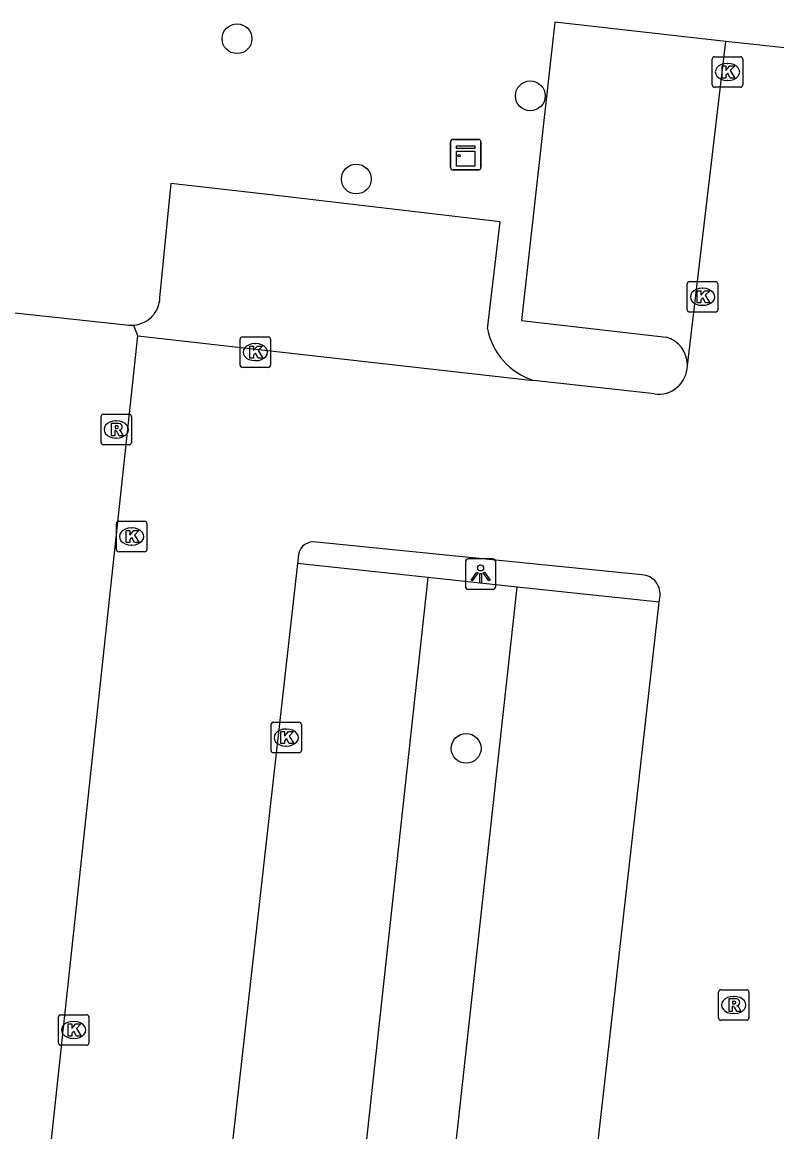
# Model space of a CAD drawing. Extents: x 161928 to 163055, y 386475 to 387428.
# Drawn here: x 162366.7 to 162391.48, y 386788.57 to 386825.01 of the extents above; entities that cross this region are included whole.
import ezdxf

# ---------------------------------------------------------------- set-up
doc = ezdxf.new("R2010")
doc.units = 0
for name, color, linetype in [('IMGEO_Boom', 7, 'Continuous'), ('IMGEO_Kast', 7, 'Continuous'), ('IMGEO_Kolk', 7, 'Continuous'), ('IMGEO_Lichtpunt', 7, 'Continuous'), ('IMGEO_Parkeervlak_open', 7, 'Continuous'), ('IMGEO_Rijbaan_lokaal_open', 7, 'Continuous'), ('IMGEO_Rioolput', 7, 'Continuous'), ('IMGEO_Verkeerseiland_open', 7, 'Continuous'), ('IMGEO_Voetpad_open', 7, 'Continuous')]:
    doc.layers.add(name, color=color, linetype=linetype)

msp = doc.modelspace()

# ---------------------------------------------------------------- linework, layer by layer
at = {"layer": 'IMGEO_Boom'}
for centre in [(162373.752, 386824.471), (162383.384, 386822.594), (162377.67, 386819.864), (162381.276, 386801.166)]:
    msp.add_circle(centre, 0.489, dxfattribs=at)
at = {"layer": 'IMGEO_Kast'}
for p, q in [((162380.763, 386820.239), (162380.763, 386821.08)), ((162380.763, 386821.08), (162380.763, 386820.239)), ((162380.838, 386821.164), (162381.679, 386821.164)), ((162381.679, 386821.164), (162380.838, 386821.164)), ((162381.763, 386821.089), (162381.763, 386820.248)), ((162381.763, 386820.248), (162381.763, 386821.089)), ((162381.688, 386820.164), (162380.847, 386820.164)), ((162380.847, 386820.164), (162381.688, 386820.164))]:
    msp.add_line(p, q, dxfattribs=at)
for points in [[(162380.958, 386820.954), (162381.558, 386820.954), (162381.558, 386820.869), (162380.958, 386820.869), (162380.958, 386820.954)], [(162380.958, 386820.779), (162381.558, 386820.779), (162381.558, 386820.29), (162380.958, 386820.29), (162380.958, 386820.779)]]:
    msp.add_lwpolyline(points, dxfattribs=at)
msp.add_circle((162381.042, 386820.628), 0.0377, dxfattribs=at)
for centre, start, end in [((162380.841, 386821.086), 92.4484, 184.2845), ((162380.841, 386821.086), 92.4484, 184.2845), ((162381.685, 386821.086), 2.4484, 94.2845), ((162381.685, 386821.086), 2.4484, 94.2845), ((162380.841, 386820.242), 182.4484, 274.2845), ((162380.841, 386820.242), 182.4484, 274.2845), ((162381.685, 386820.242), 272.4484, 4.2845), ((162381.685, 386820.242), 272.4484, 4.2845)]:
    msp.add_arc(centre, 0.0779, start, end, dxfattribs=at)
at = {"layer": 'IMGEO_Kolk'}
for p, q in [((162389.433, 386823.879), (162390.285, 386823.879)), ((162389.358, 386822.953), (162389.358, 386823.805)), ((162389.846, 386823.659), (162389.871, 386823.659)), ((162390.359, 386823.805), (162390.359, 386822.953)), ((162390.285, 386822.879), (162389.433, 386822.879)), ((162389.869, 386823.099), (162389.844, 386823.099)), ((162388.539, 386815.57), (162388.539, 386816.422)), ((162388.614, 386816.496), (162389.466, 386816.496)), ((162389.027, 386816.276), (162389.052, 386816.276)), ((162389.54, 386816.422), (162389.54, 386815.57)), ((162389.05, 386815.716), (162389.025, 386815.716)), ((162389.466, 386815.496), (162388.614, 386815.496)), ((162373.852, 386813.753), (162373.852, 386814.605)), ((162373.927, 386814.679), (162374.779, 386814.679)), ((162374.34, 386814.459), (162374.365, 386814.459)), ((162374.853, 386814.605), (162374.853, 386813.753)), ((162374.779, 386813.679), (162373.927, 386813.679)), ((162374.363, 386813.899), (162374.338, 386813.899)), ((162369.866, 386808.624), (162370.718, 386808.624)), ((162369.791, 386807.698), (162369.791, 386808.55)), ((162370.279, 386808.404), (162370.304, 386808.404)), ((162370.792, 386808.55), (162370.792, 386807.698)), ((162370.302, 386807.844), (162370.277, 386807.844)), ((162370.718, 386807.624), (162369.866, 386807.624)), ((162374.944, 386802.022), (162375.796, 386802.022)), ((162374.869, 386801.096), (162374.869, 386801.948)), ((162375.357, 386801.802), (162375.382, 386801.802)), ((162375.87, 386801.948), (162375.87, 386801.096)), ((162375.796, 386801.022), (162374.944, 386801.022)), ((162375.38, 386801.242), (162375.355, 386801.242)), ((162367.886, 386791.493), (162367.886, 386792.345)), ((162367.961, 386792.419), (162368.813, 386792.419)), ((162368.374, 386792.199), (162368.399, 386792.199)), ((162368.887, 386792.345), (162368.887, 386791.493)), ((162368.397, 386791.639), (162368.372, 386791.639)), ((162368.813, 386791.419), (162367.961, 386791.419))]:
    msp.add_line(p, q, dxfattribs=at)
for points in [[(162389.433, 386823.879), (162390.285, 386823.879)], [(162389.358, 386822.953), (162389.358, 386823.805)], [(162389.679, 386823.579), (162389.802, 386823.579), (162389.802, 386823.428), (162389.932, 386823.579), (162390.096, 386823.579), (162389.95, 386823.428), (162390.103, 386823.179), (162389.951, 386823.179), (162389.866, 386823.343), (162389.802, 386823.276), (162389.802, 386823.179), (162389.679, 386823.179), (162389.679, 386823.579)], [(162390.359, 386823.805), (162390.359, 386822.953)], [(162390.285, 386822.879), (162389.433, 386822.879)], [(162388.539, 386815.57), (162388.539, 386816.422)], [(162388.614, 386816.496), (162389.466, 386816.496)], [(162389.54, 386816.422), (162389.54, 386815.57)], [(162388.86, 386816.196), (162388.983, 386816.196), (162388.983, 386816.045), (162389.113, 386816.196), (162389.277, 386816.196), (162389.131, 386816.045), (162389.284, 386815.796), (162389.132, 386815.796), (162389.047, 386815.96), (162388.983, 386815.893), (162388.983, 386815.796), (162388.86, 386815.796), (162388.86, 386816.196)], [(162389.466, 386815.496), (162388.614, 386815.496)], [(162373.852, 386813.753), (162373.852, 386814.605)], [(162373.927, 386814.679), (162374.779, 386814.679)], [(162374.853, 386814.605), (162374.853, 386813.753)], [(162374.173, 386814.379), (162374.296, 386814.379), (162374.296, 386814.228), (162374.426, 386814.379), (162374.59, 386814.379), (162374.444, 386814.228), (162374.597, 386813.979), (162374.445, 386813.979), (162374.36, 386814.143), (162374.296, 386814.076), (162374.296, 386813.979), (162374.173, 386813.979), (162374.173, 386814.379)], [(162374.779, 386813.679), (162373.927, 386813.679)], [(162369.866, 386808.624), (162370.718, 386808.624)], [(162369.791, 386807.698), (162369.791, 386808.55)], [(162370.112, 386808.324), (162370.235, 386808.324), (162370.235, 386808.173), (162370.365, 386808.324), (162370.529, 386808.324), (162370.383, 386808.173), (162370.536, 386807.924), (162370.384, 386807.924), (162370.299, 386808.088), (162370.235, 386808.021), (162370.235, 386807.924), (162370.112, 386807.924), (162370.112, 386808.324)], [(162370.792, 386808.55), (162370.792, 386807.698)], [(162370.718, 386807.624), (162369.866, 386807.624)], [(162374.944, 386802.022), (162375.796, 386802.022)], [(162374.869, 386801.096), (162374.869, 386801.948)], [(162375.19, 386801.722), (162375.313, 386801.722), (162375.313, 386801.571), (162375.443, 386801.722), (162375.607, 386801.722), (162375.461, 386801.571), (162375.614, 386801.322), (162375.462, 386801.322), (162375.377, 386801.486), (162375.313, 386801.419), (162375.313, 386801.322), (162375.19, 386801.322), (162375.19, 386801.722)], [(162375.87, 386801.948), (162375.87, 386801.096)], [(162375.796, 386801.022), (162374.944, 386801.022)], [(162367.886, 386791.493), (162367.886, 386792.345)], [(162367.961, 386792.419), (162368.813, 386792.419)], [(162368.887, 386792.345), (162368.887, 386791.493)], [(162368.207, 386792.119), (162368.33, 386792.119), (162368.33, 386791.968), (162368.46, 386792.119), (162368.624, 386792.119), (162368.478, 386791.968), (162368.631, 386791.719), (162368.479, 386791.719), (162368.394, 386791.883), (162368.33, 386791.816), (162368.33, 386791.719), (162368.207, 386791.719), (162368.207, 386792.119)], [(162368.813, 386791.419), (162367.961, 386791.419)]]:
    msp.add_lwpolyline(points, dxfattribs=at)
for centre, start, end in [((162389.435, 386823.803), 91.552, 178.448), ((162389.435, 386823.803), 91.552, 178.448), ((162390.283, 386823.803), 1.552, 88.448), ((162390.283, 386823.803), 1.552, 88.448), ((162389.435, 386822.955), 181.552, 268.448), ((162389.435, 386822.955), 181.552, 268.448), ((162390.283, 386822.955), 271.552, 358.448), ((162390.283, 386822.955), 271.552, 358.448), ((162388.616, 386816.42), 91.552, 178.448), ((162388.616, 386816.42), 91.552, 178.448), ((162389.464, 386816.42), 1.552, 88.448), ((162389.464, 386816.42), 1.552, 88.448), ((162388.616, 386815.572), 181.552, 268.448), ((162388.616, 386815.572), 181.552, 268.448), ((162389.464, 386815.572), 271.552, 358.448), ((162389.464, 386815.572), 271.552, 358.448), ((162373.929, 386814.603), 91.552, 178.448), ((162373.929, 386814.603), 91.552, 178.448), ((162374.777, 386814.603), 1.552, 88.448), ((162374.777, 386814.603), 1.552, 88.448), ((162373.929, 386813.755), 181.552, 268.448), ((162373.929, 386813.755), 181.552, 268.448), ((162374.777, 386813.755), 271.552, 358.448), ((162374.777, 386813.755), 271.552, 358.448), ((162369.868, 386808.548), 91.552, 178.448), ((162369.868, 386808.548), 91.552, 178.448), ((162370.716, 386808.548), 1.552, 88.448), ((162370.716, 386808.548), 1.552, 88.448), ((162369.868, 386807.7), 181.552, 268.448), ((162369.868, 386807.7), 181.552, 268.448), ((162370.716, 386807.7), 271.552, 358.448), ((162370.716, 386807.7), 271.552, 358.448), ((162374.946, 386801.946), 91.552, 178.448), ((162374.946, 386801.946), 91.552, 178.448), ((162375.794, 386801.946), 1.552, 88.448), ((162375.794, 386801.946), 1.552, 88.448), ((162374.946, 386801.098), 181.552, 268.448), ((162374.946, 386801.098), 181.552, 268.448), ((162375.794, 386801.098), 271.552, 358.448), ((162375.794, 386801.098), 271.552, 358.448), ((162367.963, 386792.343), 91.552, 178.448), ((162367.963, 386792.343), 91.552, 178.448), ((162368.811, 386792.343), 1.552, 88.448), ((162368.811, 386792.343), 1.552, 88.448), ((162367.963, 386791.495), 181.552, 268.448), ((162367.963, 386791.495), 181.552, 268.448), ((162368.811, 386791.495), 271.552, 358.448), ((162368.811, 386791.495), 271.552, 358.448)]:
    msp.add_arc(centre, 0.0765, start, end, dxfattribs=at)
for centre, major_axis, ratio, start_param, end_param in [((162389.845, 386823.379), (-0.387, 0.002), 0.722429, 4.712389, 7.853982), ((162389.87, 386823.379), (-0.39, 0.002), 0.717154, 1.570796, 4.712389), ((162389.026, 386815.996), (-0.387, 0.002), 0.722429, 4.712389, 7.853982), ((162389.051, 386815.996), (-0.39, 0.002), 0.717154, 1.570796, 4.712389), ((162374.339, 386814.179), (-0.387, 0.002), 0.722429, 4.712389, 7.853982), ((162374.364, 386814.179), (-0.39, 0.002), 0.717154, 1.570796, 4.712389), ((162370.278, 386808.124), (-0.387, 0.002), 0.722429, 4.712389, 7.853982), ((162370.303, 386808.124), (-0.39, 0.002), 0.717154, 1.570796, 4.712389), ((162375.356, 386801.522), (-0.387, 0.002), 0.722429, 4.712389, 7.853982), ((162375.381, 386801.522), (-0.39, 0.002), 0.717154, 1.570796, 4.712389), ((162368.373, 386791.919), (-0.387, 0.002), 0.722429, 4.712389, 7.853982), ((162368.398, 386791.919), (-0.39, 0.002), 0.717154, 1.570796, 4.712389)]:
    msp.add_ellipse(centre, major_axis=major_axis, ratio=ratio, start_param=start_param, end_param=end_param, dxfattribs=at)
at = {"layer": 'IMGEO_Lichtpunt'}
for p, q in [((162381.253, 386807.293), (162381.253, 386806.486)), ((162381.253, 386807.293), (162381.253, 386806.486)), ((162382.155, 386807.388), (162381.347, 386807.388)), ((162382.155, 386807.388), (162381.347, 386807.388)), ((162382.249, 386806.486), (162382.249, 386807.293)), ((162382.249, 386806.486), (162382.249, 386807.293)), ((162381.347, 386806.392), (162382.155, 386806.392)), ((162381.347, 386806.392), (162382.155, 386806.392))]:
    msp.add_line(p, q, dxfattribs=at)
for points in [[(162381.627, 386806.957), (162381.666, 386806.929), (162381.478, 386806.667), (162381.44, 386806.694), (162381.627, 386806.957)], [(162381.729, 386806.909), (162381.776, 386806.909), (162381.776, 386806.587), (162381.729, 386806.587), (162381.729, 386806.909)], [(162381.839, 386806.929), (162381.877, 386806.956), (162382.064, 386806.694), (162382.025, 386806.666), (162381.839, 386806.929)]]:
    msp.add_lwpolyline(points, dxfattribs=at)
msp.add_circle((162381.752, 386807.091), 0.0994, dxfattribs=at)
for centre, start, end in [((162381.347, 386807.293), 90, 180), ((162381.347, 386807.293), 90, 180), ((162382.155, 386807.293), 0, 90), ((162382.155, 386807.293), 0, 90), ((162381.347, 386806.486), 180, 270), ((162381.347, 386806.486), 180, 270), ((162382.155, 386806.486), 270, 0), ((162382.155, 386806.486), 270, 360)]:
    msp.add_arc(centre, 0.0946, start, end, dxfattribs=at)
at = {"layer": 'IMGEO_Parkeervlak_open'}
for points in [[(162370.49, 386814.714), (162370.366, 386815.056)], [(162380.018, 386806.779), (162375.736, 386807.235)], [(162380.018, 386806.779), (162374.919, 386760.053)], [(162377.823, 386759.746), (162382.957, 386806.465)], [(162387.616, 386805.969), (162382.957, 386806.465)]]:
    msp.add_lwpolyline(points, dxfattribs=at)
at = {"layer": 'IMGEO_Rijbaan_lokaal_open'}
for points in [[(162388.541, 386813.73), (162389.799, 386824.382)], [(162428.297, 386820.095), (162427.973, 386820.131), (162421.03, 386820.904), (162398.609, 386823.401), (162391.827, 386824.156), (162389.799, 386824.382)], [(162363.935, 386753.772), (162370.49, 386814.714)], [(162370.49, 386814.714), (162383.491, 386813.252)], [(162387.46, 386812.806), (162383.491, 386813.252)], [(162387.051, 386806.866), (162376.358, 386807.941)], [(162375.77, 386807.545), (162375.736, 386807.235)], [(162375.736, 386807.235), (162370.483, 386760.521)], [(162387.616, 386805.969), (162387.632, 386806.112)], [(162382.33, 386759.27), (162387.616, 386805.969)]]:
    msp.add_lwpolyline(points, dxfattribs=at)
for centre, radius, start, end in [((162387.588, 386813.751), 0.954, 262.3141, 358.7312), ((162376.263, 386807.447), 0.503, 79.1363, 168.7818), ((162387.019, 386806.24), 0.627, 348.1892, 87.0434)]:
    msp.add_arc(centre, radius, start, end, dxfattribs=at)
at = {"layer": 'IMGEO_Rioolput'}
for p, q in [((162369.286, 386811.212), (162369.286, 386812.064)), ((162369.361, 386812.138), (162370.213, 386812.138)), ((162369.774, 386811.918), (162369.799, 386811.918)), ((162370.287, 386812.064), (162370.287, 386811.212)), ((162370.213, 386811.138), (162369.361, 386811.138)), ((162369.797, 386811.358), (162369.772, 386811.358)), ((162389.563, 386792.313), (162389.563, 386793.165)), ((162389.638, 386793.239), (162390.49, 386793.239)), ((162390.051, 386793.019), (162390.076, 386793.019)), ((162390.564, 386793.165), (162390.564, 386792.313)), ((162390.49, 386792.239), (162389.638, 386792.239)), ((162390.074, 386792.459), (162390.049, 386792.459))]:
    msp.add_line(p, q, dxfattribs=at)
for points in [[(162369.286, 386811.212), (162369.286, 386812.064)], [(162369.361, 386812.138), (162370.213, 386812.138)], [(162370.287, 386812.064), (162370.287, 386811.212)], [(162369.875, 386811.836), (162369.623, 386811.838), (162369.623, 386811.438)], [(162369.623, 386811.438), (162369.747, 386811.438), (162369.747, 386811.6), (162369.758, 386811.6)], [(162369.801, 386811.757), (162369.747, 386811.757), (162369.747, 386811.676)], [(162369.747, 386811.676), (162369.799, 386811.676)], [(162369.805, 386811.571), (162369.876, 386811.438), (162370.016, 386811.438), (162369.951, 386811.564)], [(162370.213, 386811.138), (162369.361, 386811.138)], [(162389.563, 386792.313), (162389.563, 386793.165)], [(162389.638, 386793.239), (162390.49, 386793.239)], [(162390.152, 386792.937), (162389.9, 386792.939), (162389.9, 386792.539)], [(162390.564, 386793.165), (162390.564, 386792.313)], [(162389.9, 386792.539), (162390.024, 386792.539), (162390.024, 386792.701), (162390.035, 386792.701)], [(162390.078, 386792.858), (162390.024, 386792.858), (162390.024, 386792.777)], [(162390.024, 386792.777), (162390.076, 386792.777)], [(162390.082, 386792.672), (162390.153, 386792.539), (162390.293, 386792.539), (162390.228, 386792.665)], [(162390.49, 386792.239), (162389.638, 386792.239)]]:
    msp.add_lwpolyline(points, dxfattribs=at)
for centre, radius, start, end in [((162369.363, 386812.062), 0.0765, 91.552, 178.448), ((162369.363, 386812.062), 0.0765, 91.552, 178.448), ((162370.211, 386812.062), 0.0765, 1.552, 88.448), ((162370.211, 386812.062), 0.0765, 1.552, 88.448), ((162369.757, 386811.547), 0.0533, 26.0293, 88.6989), ((162369.783, 386811.865), 0.19, 274.7715, 282.9687), ((162369.807, 386811.661), 0.0964, 77.0061, 93.1865), ((162369.821, 386811.718), 0.0378, 276.6634, 79.6772), ((162369.874, 386811.726), 0.109, 350.3612, 89.416), ((162369.872, 386811.726), 0.112, 277.5842, 350.9817), ((162369.856, 386811.511), 0.108, 29.5134, 73.7905), ((162369.363, 386811.214), 0.0765, 181.552, 268.448), ((162369.363, 386811.214), 0.0765, 181.552, 268.448), ((162370.211, 386811.214), 0.0765, 271.552, 358.448), ((162370.211, 386811.214), 0.0765, 271.552, 358.448), ((162389.64, 386793.163), 0.0765, 91.552, 178.448), ((162389.64, 386793.163), 0.0765, 91.552, 178.448), ((162390.151, 386792.827), 0.109, 350.3612, 89.416), ((162390.488, 386793.163), 0.0765, 1.552, 88.448), ((162390.488, 386793.163), 0.0765, 1.552, 88.448), ((162390.034, 386792.648), 0.0533, 26.0293, 88.6989), ((162390.06, 386792.966), 0.19, 274.7715, 282.9687), ((162390.084, 386792.762), 0.0964, 77.0061, 93.1865), ((162390.098, 386792.819), 0.0378, 276.6634, 79.6772), ((162390.149, 386792.827), 0.112, 277.5842, 350.9817), ((162390.133, 386792.612), 0.108, 29.5134, 73.7905), ((162389.64, 386792.315), 0.0765, 181.552, 268.448), ((162389.64, 386792.315), 0.0765, 181.552, 268.448), ((162390.488, 386792.315), 0.0765, 271.552, 358.448), ((162390.488, 386792.315), 0.0765, 271.552, 358.448)]:
    msp.add_arc(centre, radius, start, end, dxfattribs=at)
for centre, major_axis, ratio, start_param, end_param in [((162369.773, 386811.638), (-0.387, 0.002), 0.722429, 4.712389, 7.853982), ((162369.798, 386811.638), (-0.39, 0.002), 0.717154, 1.570796, 4.712389), ((162390.05, 386792.739), (-0.387, 0.002), 0.722429, 4.712389, 7.853982), ((162390.075, 386792.739), (-0.39, 0.002), 0.717154, 1.570796, 4.712389)]:
    msp.add_ellipse(centre, major_axis=major_axis, ratio=ratio, start_param=start_param, end_param=end_param, dxfattribs=at)
at = {"layer": 'IMGEO_Verkeerseiland_open'}
msp.add_lwpolyline([(162382.957, 386806.465), (162380.018, 386806.779)], dxfattribs=at)
at = {"layer": 'IMGEO_Voetpad_open'}
for points in [[(162389.799, 386824.382), (162384.184, 386825.014), (162383.098, 386815.219), (162387.849, 386814.671)], [(162381.981, 386814.944), (162382.394, 386818.463), (162374.762, 386819.357), (162371.576, 386819.714), (162371.21, 386815.959), (162371.202, 386815.866), (162371.188, 386815.783), (162371.166, 386815.702), (162371.137, 386815.624), (162371.101, 386815.548), (162371.058, 386815.476), (162371.01, 386815.408), (162370.955, 386815.345), (162370.895, 386815.287), (162370.83, 386815.234), (162370.76, 386815.187), (162370.687, 386815.147), (162370.61, 386815.114), (162370.531, 386815.087), (162370.449, 386815.068), (162370.366, 386815.056)], [(162370.366, 386815.056), (162370.283, 386815.052), (162370.199, 386815.055), (162370.116, 386815.065), (162365.737, 386815.532)]]:
    msp.add_lwpolyline(points, dxfattribs=at)
for centre, radius, start, end in [((162384.161, 386815.37), 2.222, 191.0571, 252.4365), ((162387.588, 386813.754), 0.953, 358.5389, 74.1218)]:
    msp.add_arc(centre, radius, start, end, dxfattribs=at)

doc.saveas('drawing.dxf')
